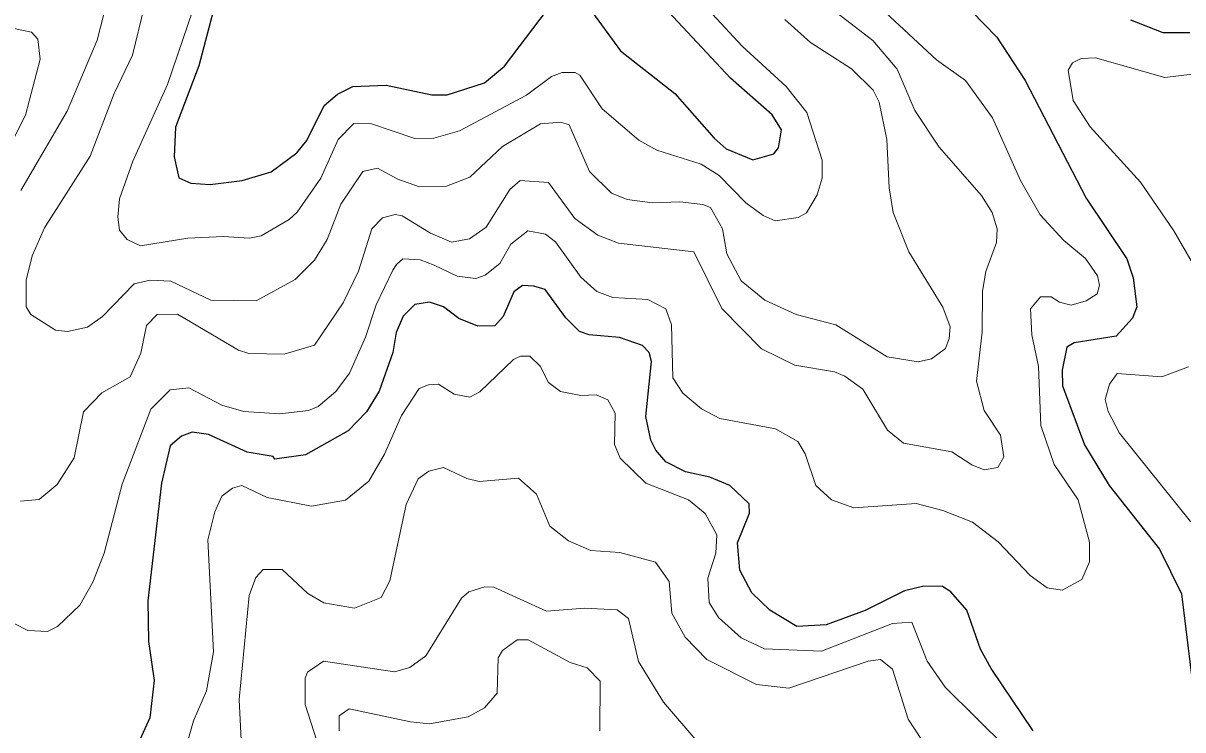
# Model space of a CAD drawing. Extents: x 673.3 to 698.5, y 6984.3 to 7012.3.
# Drawn here: x 680.675 to 681.82, y 6996.068 to 6996.766 of the extents above; entities that cross this region are included whole.
import ezdxf

# ---------------------------------------------------------------- set-up
doc = ezdxf.new("R2010")
doc.units = 0
doc.header["$LTSCALE"] = 0.032
doc.layers.add('1', color=7, linetype='Continuous', lineweight=25)
doc.layers.add('2', color=7, linetype='Continuous', lineweight=13)

msp = doc.modelspace()

# ---------------------------------------------------------------- linework, layer by layer
at = {"layer": '1'}
for points in [[(680.8681, 6996.7993), (680.8483, 6996.7239), (680.8254, 6996.6631), (680.8239, 6996.6338), (680.8286, 6996.6131), (680.8403, 6996.608), (680.8595, 6996.6065), (680.891, 6996.6107), (680.9198, 6996.619), (680.9449, 6996.6379), (680.9549, 6996.6501), (680.9721, 6996.6845), (680.9851, 6996.6959), (681.0005, 6996.7033), (681.0331, 6996.7049), (681.0784, 6996.6952), (681.0936, 6996.6952), (681.1303, 6996.7071), (681.1501, 6996.7234), (681.1926, 6996.7796)], [(681.5986, 6996.791), (681.636, 6996.7523), (681.6641, 6996.7093), (681.7245, 6996.593), (681.7644, 6996.5331), (681.7707, 6996.5143), (681.7742, 6996.4858), (681.7701, 6996.4744), (681.7538, 6996.4567), (681.7124, 6996.45), (681.7052, 6996.446), (681.7008, 6996.4232), (681.7009, 6996.4077), (681.7228, 6996.3493), (681.747, 6996.3093), (681.7966, 6996.2464), (681.8184, 6996.2022), (681.8328, 6996.0838)], [(681.2334, 6996.7815), (681.2647, 6996.7388), (681.3184, 6996.6964), (681.357, 6996.6523), (681.3689, 6996.6419), (681.3954, 6996.631), (681.416, 6996.6368), (681.4205, 6996.6429), (681.4237, 6996.6606), (681.4144, 6996.6754), (681.3733, 6996.7116), (681.3071, 6996.7825)], [(681.8266, 6996.7563), (681.8002, 6996.7563), (681.7683, 6996.7689)], [(681.6721, 6996.0666), (681.6304, 6996.1282), (681.6201, 6996.1474), (681.6064, 6996.1861), (681.5907, 6996.2042), (681.5824, 6996.2094), (681.564, 6996.2098), (681.5449, 6996.205), (681.5063, 6996.1858), (681.4677, 6996.1715), (681.4386, 6996.1699), (681.4119, 6996.1859), (681.3941, 6996.203), (681.3824, 6996.2256), (681.3801, 6996.2524), (681.3921, 6996.2819), (681.3916, 6996.2912), (681.3726, 6996.3091), (681.3528, 6996.3174), (681.3287, 6996.3227), (681.3095, 6996.3326), (681.2996, 6996.344), (681.2946, 6996.354), (681.2896, 6996.3775), (681.2953, 6996.4318), (681.2928, 6996.4407), (681.2862, 6996.4475), (681.2635, 6996.4555), (681.2337, 6996.458), (681.224, 6996.4614), (681.2105, 6996.4747), (681.1901, 6996.5028), (681.1789, 6996.506), (681.168, 6996.5068), (681.1594, 6996.5005), (681.1487, 6996.4762), (681.1406, 6996.4671), (681.1236, 6996.4666), (681.1051, 6996.4743), (681.0898, 6996.4858), (681.0761, 6996.4903), (681.0615, 6996.4881), (681.0501, 6996.4765), (681.0431, 6996.4605), (681.0397, 6996.4405), (681.0263, 6996.4025), (681.0137, 6996.3819)], [(681.0137, 6996.3819), (680.9957, 6996.3633), (680.9536, 6996.3394), (680.9235, 6996.3353), (680.9217, 6996.3377), (680.896, 6996.3422), (680.858, 6996.3596), (680.8417, 6996.3619), (680.8312, 6996.358), (680.82, 6996.3484), (680.8115, 6996.3116), (680.7978, 6996.1951), (680.7986, 6996.1549), (680.8042, 6996.1164), (680.7999, 6996.0795), (680.79, 6996.058)]]:
    msp.add_lwpolyline(points, dxfattribs=at)
at = {"layer": '2'}
for points in [[(680.6507, 6996.8556), (680.6891, 6996.8604), (680.7366, 6996.8775), (680.7509, 6996.8757), (680.7594, 6996.8691), (680.7628, 6996.8602), (680.7636, 6996.8221), (680.7611, 6996.8009), (680.7478, 6996.7491), (680.7184, 6996.6791), (680.6726, 6996.6005)], [(681.5032, 6996.7983), (681.5765, 6996.7299), (681.6053, 6996.7092), (681.632, 6996.6725), (681.6596, 6996.6107), (681.6789, 6996.5765), (681.7024, 6996.5511), (681.7238, 6996.5336), (681.7356, 6996.5163), (681.7376, 6996.5072), (681.7351, 6996.4986), (681.7243, 6996.4916), (681.7094, 6996.4875), (681.6979, 6996.4902), (681.6898, 6996.4956), (681.6791, 6996.4956), (681.6695, 6996.4838), (681.6708, 6996.4582), (681.6773, 6996.4269), (681.6796, 6996.3685), (681.6926, 6996.3298), (681.7164, 6996.295), (681.7277, 6996.2533), (681.7277, 6996.2338), (681.7201, 6996.2162), (681.7006, 6996.2057), (681.6857, 6996.2082), (681.6692, 6996.2203), (681.6376, 6996.2535), (681.612, 6996.2728), (681.5827, 6996.2845), (681.5565, 6996.2913), (681.4951, 6996.287), (681.473, 6996.2949), (681.4574, 6996.3092), (681.447, 6996.3403), (681.4397, 6996.3526), (681.4175, 6996.3653), (681.3627, 6996.3753), (681.3447, 6996.385), (681.3262, 6996.4003), (681.3163, 6996.4156), (681.315, 6996.4679), (681.3094, 6996.4838), (681.2917, 6996.4931), (681.2571, 6996.495), (681.2412, 6996.5009), (681.2256, 6996.5149), (681.2003, 6996.5499), (681.1907, 6996.5576), (681.173, 6996.5608), (681.1562, 6996.5476), (681.1455, 6996.5285), (681.131, 6996.5169), (681.1217, 6996.5137), (681.1034, 6996.516), (681.0806, 6996.527), (681.0667, 6996.5323), (681.0498, 6996.5333), (681.0435, 6996.5274), (681.0399, 6996.5221), (681.0235, 6996.4878), (681.013, 6996.4556), (680.9969, 6996.4201), (680.9834, 6996.402), (680.966, 6996.3872), (680.9565, 6996.3833), (680.9283, 6996.3801), (680.8926, 6996.3823), (680.8709, 6996.3887), (680.8383, 6996.4058)], [(681.3554, 6996.775), (681.3848, 6996.7432), (681.4281, 6996.7034), (681.4485, 6996.6778), (681.4638, 6996.6308), (681.4638, 6996.6127), (681.4589, 6996.5964), (681.4483, 6996.5787), (681.4401, 6996.5741), (681.4174, 6996.5706), (681.4053, 6996.5758), (681.3883, 6996.5885), (681.3619, 6996.6155), (681.3444, 6996.6266), (681.3005, 6996.6405), (681.2827, 6996.6503), (681.2464, 6996.6814), (681.2244, 6996.7147), (681.22, 6996.7171), (681.2069, 6996.7172), (681.1965, 6996.7134), (681.1718, 6996.6948), (681.1056, 6996.6597), (681.0803, 6996.6523), (681.0616, 6996.652), (681.0187, 6996.6666), (681.0014, 6996.667), (680.9857, 6996.6509), (680.9687, 6996.613), (680.9455, 6996.5792), (680.9375, 6996.572), (680.9097, 6996.5558), (680.8982, 6996.5535), (680.8722, 6996.5551), (680.8374, 6996.5534), (680.7908, 6996.5461), (680.7776, 6996.5523), (680.77, 6996.5614), (680.7684, 6996.5742), (680.77, 6996.5925), (680.7833, 6996.6298), (680.8173, 6996.7054), (680.8474, 6996.7937)], [(680.6724, 6996.2937), (680.6907, 6996.2953), (680.7085, 6996.3102), (680.7251, 6996.3366), (680.7344, 6996.3818), (680.7527, 6996.4009), (680.7804, 6996.4167), (680.7912, 6996.4398), (680.7967, 6996.4673), (680.8073, 6996.4783), (680.8271, 6996.4786), (680.8875, 6996.443), (680.8976, 6996.4395), (680.9326, 6996.439), (680.9625, 6996.4479), (680.9909, 6996.4898), (681.006, 6996.5211), (681.019, 6996.5627), (681.0297, 6996.5735), (681.0421, 6996.5769), (681.0489, 6996.5756), (681.0771, 6996.5584), (681.0979, 6996.5495), (681.1155, 6996.5528), (681.1319, 6996.5644), (681.1554, 6996.6017), (681.1655, 6996.6104), (681.1936, 6996.6086), (681.2195, 6996.5731), (681.2422, 6996.5564), (681.2627, 6996.5486), (681.3369, 6996.5402), (681.3647, 6996.484), (681.4039, 6996.4442), (681.4367, 6996.4282), (681.4758, 6996.4216), (681.4862, 6996.4173), (681.504, 6996.4042), (681.5281, 6996.364), (681.5441, 6996.351), (681.5918, 6996.3424), (681.6113, 6996.3295), (681.6238, 6996.3247), (681.637, 6996.327), (681.643, 6996.3375), (681.6396, 6996.3588), (681.6236, 6996.3832), (681.6162, 6996.4122), (681.6218, 6996.4608), (681.6219, 6996.5012), (681.6253, 6996.5207), (681.6357, 6996.5494), (681.6365, 6996.5629), (681.6314, 6996.579), (681.621, 6996.5957), (681.5792, 6996.6434), (681.5551, 6996.6798), (681.5377, 6996.7206), (681.5136, 6996.7489), (681.4781, 6996.7763)], [(680.7943, 6996.7817), (680.7828, 6996.7344), (680.7646, 6996.6965), (680.741, 6996.6346), (680.6958, 6996.5638), (680.6839, 6996.5362), (680.678, 6996.512), (680.6777, 6996.4856), (680.6825, 6996.478), (680.7067, 6996.4625), (680.7185, 6996.4615), (680.7383, 6996.4656), (680.7531, 6996.4761), (680.7844, 6996.5084), (680.8002, 6996.5119), (680.8207, 6996.5112), (680.86, 6996.4924), (680.905, 6996.4918), (680.9433, 6996.5126), (680.9626, 6996.5317), (680.9751, 6996.5524), (680.9884, 6996.5871), (681.0103, 6996.6194), (681.0246, 6996.6226), (681.0448, 6996.6119), (681.0662, 6996.6042), (681.0928, 6996.605), (681.1159, 6996.6137), (681.1482, 6996.6442), (681.1857, 6996.6666), (681.2057, 6996.6681), (681.2138, 6996.6657), (681.234, 6996.6195), (681.2557, 6996.5981), (681.2712, 6996.5917), (681.2963, 6996.5885), (681.3233, 6996.5893), (681.346, 6996.5869), (681.3534, 6996.5839), (681.3652, 6996.5627), (681.3697, 6996.5382), (681.3837, 6996.5114), (681.4072, 6996.4923), (681.4381, 6996.4782), (681.4771, 6996.4679), (681.5278, 6996.4362), (681.5586, 6996.4313), (681.5716, 6996.4342), (681.5853, 6996.4446), (681.5892, 6996.4543), (681.59, 6996.4658), (681.5827, 6996.4853), (681.5492, 6996.5399), (681.5339, 6996.579), (681.5298, 6996.6034), (681.5274, 6996.651), (681.5199, 6996.6881), (681.5139, 6996.6997), (681.4928, 6996.7208), (681.4523, 6996.7468), (681.4268, 6996.7697)], [(680.6344, 6996.5907), (680.6773, 6996.6751), (680.6918, 6996.7303), (680.6894, 6996.7501), (680.6832, 6996.7572), (680.664, 6996.7611)], [(681.8351, 6996.5187), (681.8108, 6996.5608), (681.778, 6996.609), (681.7283, 6996.6636), (681.7114, 6996.6897), (681.7066, 6996.7196), (681.7107, 6996.7268), (681.7194, 6996.731), (681.7337, 6996.7317), (681.8019, 6996.7123), (681.8291, 6996.7157)], [(680.8358, 6996.0508), (680.8429, 6996.0765), (680.856, 6996.1062), (680.8628, 6996.1448), (680.8572, 6996.2556), (680.8641, 6996.2833), (680.8711, 6996.2985), (680.8817, 6996.3066), (680.8906, 6996.3092), (680.9158, 6996.2973), (680.9595, 6996.2888), (680.9931, 6996.2948), (681.0162, 6996.3135), (681.0317, 6996.34), (681.0485, 6996.3783), (681.0657, 6996.4051), (681.0749, 6996.4088), (681.085, 6996.4092), (681.1003, 6996.3994), (681.1158, 6996.3963), (681.1257, 6996.4016), (681.1591, 6996.4338), (681.166, 6996.4371), (681.1752, 6996.4369), (681.1852, 6996.4272), (681.1934, 6996.4111), (681.2054, 6996.402), (681.2255, 6996.3981), (681.2405, 6996.3986), (681.2521, 6996.3937), (681.2592, 6996.3805), (681.2587, 6996.3498), (681.2642, 6996.3363), (681.2896, 6996.3116), (681.3319, 6996.2949), (681.3482, 6996.2814), (681.3597, 6996.2603), (681.3587, 6996.2424), (681.3508, 6996.2176), (681.3523, 6996.1936), (681.3615, 6996.1786), (681.3838, 6996.1588), (681.4067, 6996.1479), (681.463, 6996.1455), (681.533, 6996.1728), (681.5521, 6996.174), (681.5673, 6996.1357), (681.585, 6996.1099), (681.6463, 6996.0493)], [(681.8273, 6996.2735), (681.7573, 6996.3609), (681.746, 6996.3822), (681.7432, 6996.3943), (681.7473, 6996.4094), (681.7551, 6996.4197), (681.7992, 6996.4167), (681.8253, 6996.4265)], [(680.8383, 6996.4058), (680.8199, 6996.4038), (680.8009, 6996.3847), (680.7726, 6996.3106), (680.755, 6996.2422), (680.7438, 6996.2135), (680.7307, 6996.1908), (680.7089, 6996.1699), (680.6988, 6996.165), (680.6794, 6996.1659), (680.6665, 6996.1726)], [(680.8931, 6995.9977), (680.8882, 6996.0977), (680.8979, 6996.2005), (680.9046, 6996.2184), (680.9119, 6996.2261), (680.9305, 6996.2262), (680.956, 6996.2024), (680.9717, 6996.1933), (681.0021, 6996.1878), (681.0283, 6996.1986), (681.0368, 6996.2149), (681.053, 6996.2904), (681.065, 6996.3156), (681.0754, 6996.3233), (681.0897, 6996.3271), (681.1128, 6996.3161), (681.1252, 6996.3132), (681.164, 6996.3164), (681.1818, 6996.3005), (681.1948, 6996.269), (681.2133, 6996.2544), (681.2353, 6996.2448), (681.264, 6996.2431), (681.2993, 6996.2334), (681.3126, 6996.2143), (681.3152, 6996.1829), (681.3286, 6996.1592), (681.3497, 6996.1374), (681.3989, 6996.1126), (681.4308, 6996.1088), (681.5091, 6996.1357), (681.5214, 6996.1373), (681.533, 6996.1276), (681.5487, 6996.0784), (681.5825, 6996.0265)], [(681.3409, 6996.0557), (681.3069, 6996.0951), (681.2824, 6996.1354), (681.2725, 6996.1778), (681.2613, 6996.1862), (681.229, 6996.1878), (681.1915, 6996.185), (681.1395, 6996.2086), (681.1308, 6996.2089), (681.1149, 6996.2041), (681.1075, 6996.1978), (681.0723, 6996.1408), (681.0566, 6996.1295), (681.0415, 6996.1251), (680.9713, 6996.1355), (680.9557, 6996.1247), (680.9532, 6996.1189), (680.9533, 6996.0929), (680.9704, 6996.0393)], [(681.2441, 6996.0666), (681.2444, 6996.1159), (681.2318, 6996.129), (681.2149, 6996.1343), (681.1735, 6996.1568), (681.1627, 6996.1567), (681.148, 6996.1462), (681.1438, 6996.1388), (681.1429, 6996.1041), (681.1302, 6996.0894), (681.1141, 6996.0805), (681.0759, 6996.0738), (681.0572, 6996.0755), (680.9968, 6996.0884), (680.9867, 6996.0816), (680.9868, 6996.0666)]]:
    msp.add_lwpolyline(points, dxfattribs=at)

doc.saveas('drawing.dxf')
